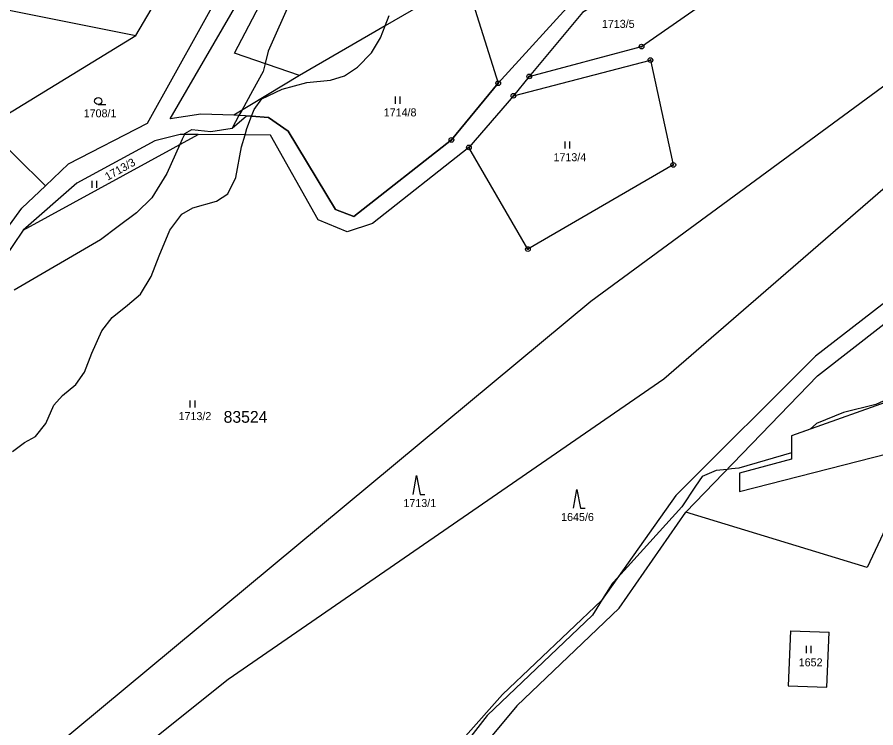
# Model space of a CAD drawing. Extents: x -439246 to -433691, y -1130252 to -1121148.
# Drawn here: x -437128.8 to -436946.5, y -1122248.6 to -1122097.5 of the extents above; entities that cross this region are included whole.
import ezdxf

# ---------------------------------------------------------------- set-up
doc = ezdxf.new("R2010")
doc.units = 0
for name, color, linetype in [('Vrstva 1', 7, 'Continuous'), ('Vrstva 18', 7, 'Continuous'), ('Vrstva 24', 7, 'Continuous'), ('Vrstva 25', 7, 'Continuous'), ('Vrstva 4', 7, 'Continuous'), ('Vrstva 52', 7, 'Continuous'), ('Vrstva 53', 7, 'Continuous')]:
    doc.layers.add(name, color=color, linetype=linetype)

msp = doc.modelspace()

# ---------------------------------------------------------------- linework, layer by layer
at = {"layer": 'Vrstva 1'}
for points in [[(-437103.63, -1122101.42), (-437074.03, -1122051.12)], [(-437082.69, -1122105.14), (-437066.71, -1122074.55)], [(-437007.02, -1122157.89), (-436904.26, -1122082.16)], [(-437101.16, -1122120), (-437084.42, -1122089.76)], [(-437033.67, -1122089.41), (-437050.68, -1122099.31)], [(-437033.67, -1122089.41), (-437026.69, -1122111.54)], [(-437146.57, -1122092.76), (-437103.63, -1122101.42)], [(-437096.37, -1122119.09), (-437081.71, -1122093.79)], [(-437009.9, -1122093.05), (-437026.69, -1122111.54)], [(-436996.23, -1122103.74), (-436980.5, -1122092.65)], [(-437008.8, -1122096.49), (-437020.1, -1122110.08)], [(-437050.68, -1122099.31), (-437068.86, -1122109.9)], [(-437135.52, -1122120.86), (-437103.63, -1122101.42)], [(-436908.55, -1122102.5), (-436991.49, -1122174.45)], [(-437068.86, -1122109.9), (-437082.69, -1122105.14)], [(-437020.1, -1122110.08), (-436996.23, -1122103.74)], [(-437023.45, -1122114.2), (-436994.37, -1122106.63)], [(-436994.37, -1122106.63), (-436989.5, -1122128.9)], [(-437068.86, -1122109.9), (-437082.82, -1122118.32)], [(-437020.1, -1122110.08), (-437023.45, -1122114.2)], [(-437026.69, -1122111.54), (-437036.61, -1122123.58)], [(-437023.45, -1122114.2), (-437032.92, -1122125.17)], [(-437089.86, -1122118.12), (-437096.37, -1122119.09)], [(-437082.82, -1122118.32), (-437089.86, -1122118.12)], [(-437079.08, -1122118.56), (-437082.82, -1122118.32)], [(-437075.44, -1122118.79), (-437079.08, -1122118.56)], [(-437071.26, -1122121.75), (-437075.44, -1122118.79)], [(-437135.52, -1122120.86), (-437122.86, -1122133.35)], [(-437117.95, -1122128.69), (-437101.16, -1122120)], [(-437127.58, -1122142.75), (-437090.43, -1122122.47)], [(-437094.25, -1122122.45), (-437099.61, -1122123.78)], [(-437090.43, -1122122.47), (-437094.25, -1122122.45)], [(-437080.44, -1122122.53), (-437090.43, -1122122.47)], [(-437075.05, -1122122.57), (-437080.44, -1122122.53)], [(-437064.92, -1122140.6), (-437075.05, -1122122.57)], [(-437061.24, -1122138.4), (-437071.26, -1122121.75)], [(-437099.61, -1122123.78), (-437116.17, -1122132.81)], [(-437036.61, -1122123.58), (-437057.37, -1122139.84)], [(-437032.92, -1122125.17), (-437053.38, -1122141.35)], [(-437020.39, -1122146.8), (-437032.92, -1122125.17)], [(-437122.86, -1122133.35), (-437117.95, -1122128.69)], [(-436989.5, -1122128.9), (-437020.39, -1122146.8)], [(-437127.86, -1122138.08), (-437122.86, -1122133.35)], [(-437116.17, -1122132.81), (-437127.58, -1122142.75)], [(-436913.27, -1122133.91), (-436959.29, -1122169.54)], [(-437134.63, -1122147.4), (-437127.86, -1122138.08)], [(-437057.37, -1122139.84), (-437061.24, -1122138.4)], [(-437058.77, -1122143.15), (-437064.92, -1122140.6)], [(-437053.38, -1122141.35), (-437058.77, -1122143.15)], [(-436958.91, -1122173.75), (-436916.65, -1122140.79)], [(-437127.58, -1122142.75), (-437136.39, -1122155.83)], [(-437126.88, -1122257.54), (-437007.02, -1122157.89)], [(-436959.29, -1122169.54), (-436988.99, -1122199.14)], [(-436991.49, -1122174.45), (-437084.03, -1122238.3)], [(-436986.83, -1122202.73), (-436958.91, -1122173.75)], [(-436940.11, -1122177.84), (-436964.42, -1122186.48)], [(-436975.48, -1122198.3), (-436928.09, -1122186.17)], [(-436964.42, -1122186.48), (-436964.4, -1122191.48)], [(-436964.4, -1122191.48), (-436975.43, -1122194.4)], [(-436975.43, -1122194.4), (-436975.48, -1122198.3)], [(-436988.99, -1122199.14), (-437004.78, -1122221.49)], [(-436942.16, -1122201.33), (-436948.31, -1122214.46)], [(-437001, -1122223.14), (-436986.83, -1122202.73)], [(-436948.31, -1122214.46), (-436986.83, -1122202.73)], [(-437004.78, -1122221.49), (-437025.76, -1122241.44)], [(-437001, -1122223.14), (-437022.7, -1122243.88)], [(-436964.63, -1122227.91), (-436965.08, -1122239.62)], [(-436964.63, -1122227.91), (-436956.43, -1122228.22)], [(-436956.88, -1122239.94), (-436956.43, -1122228.22)], [(-437084.03, -1122238.3), (-437125.38, -1122271.39)], [(-436965.08, -1122239.62), (-436956.88, -1122239.94)], [(-437025.76, -1122241.44), (-437040.94, -1122258.55)], [(-437022.7, -1122243.88), (-437037.49, -1122261.62)]]:
    msp.add_lwpolyline(points, dxfattribs=at)
at = {"layer": 'Vrstva 24'}
for centre, radius in [((-436996.23, -1122103.74), 0.5), ((-436996.23, -1122103.74), 0.1), ((-436994.37, -1122106.63), 0.5), ((-436994.37, -1122106.63), 0.1), ((-437020.1, -1122110.08), 0.5), ((-437020.1, -1122110.08), 0.1), ((-437026.69, -1122111.54), 0.5), ((-437026.69, -1122111.54), 0.1), ((-437023.45, -1122114.2), 0.5), ((-437023.45, -1122114.2), 0.1), ((-437036.61, -1122123.58), 0.5), ((-437036.61, -1122123.58), 0.1), ((-437032.92, -1122125.17), 0.5), ((-437032.92, -1122125.17), 0.1), ((-436989.5, -1122128.9), 0.5), ((-436989.5, -1122128.9), 0.1), ((-437020.39, -1122146.8), 0.5), ((-437020.39, -1122146.8), 0.1)]:
    msp.add_circle(centre, radius, dxfattribs=at)
at = {"layer": 'Vrstva 25'}
for p, q in [((-437048.48, -1122115.89), (-437048.48, -1122114.39)), ((-437047.48, -1122115.89), (-437047.48, -1122114.39)), ((-437111.64, -1122116.08), (-437110.04, -1122116.08)), ((-437012.45, -1122125.41), (-437012.45, -1122123.91)), ((-437011.45, -1122125.41), (-437011.45, -1122123.91)), ((-437112.93, -1122133.77), (-437112.93, -1122132.27)), ((-437111.93, -1122133.77), (-437111.93, -1122132.27)), ((-437092.08, -1122180.44), (-437092.08, -1122178.94)), ((-437091.08, -1122180.44), (-437091.08, -1122178.94)), ((-436961.2, -1122232.65), (-436961.2, -1122231.15)), ((-436960.2, -1122232.65), (-436960.2, -1122231.15))]:
    msp.add_line(p, q, dxfattribs=at)
for points in [[(-437044.75, -1122198.92), (-437044.05, -1122194.92), (-437043.25, -1122198.92), (-437042.25, -1122198.92)], [(-437010.71, -1122201.89), (-437010.01, -1122197.89), (-437009.21, -1122201.89), (-437008.21, -1122201.89)]]:
    msp.add_lwpolyline(points, dxfattribs=at)
msp.add_circle((-437111.64, -1122115.33), 0.75, dxfattribs=at)
at = {"layer": 'Vrstva 4'}
for points in [[(-437050.68, -1122099.31), (-437049.82, -1122097.14)], [(-437051.68, -1122101.86), (-437050.68, -1122099.31)], [(-437053.6, -1122105.1), (-437051.68, -1122101.86)], [(-437056.59, -1122108.11), (-437053.6, -1122105.1)], [(-437059.32, -1122109.99), (-437056.59, -1122108.11)], [(-437062.34, -1122110.9), (-437059.32, -1122109.99)], [(-437072.58, -1122112.77), (-437067.35, -1122111.38)], [(-437067.35, -1122111.38), (-437062.34, -1122110.9)], [(-437076.91, -1122114.89), (-437072.58, -1122112.77)], [(-437078.54, -1122117.09), (-437076.91, -1122114.89)], [(-437079.08, -1122118.56), (-437078.54, -1122117.09)], [(-437080.04, -1122121.15), (-437079.08, -1122118.56)], [(-437080.44, -1122122.53), (-437080.04, -1122121.15)], [(-437081.18, -1122125.09), (-437080.44, -1122122.53)], [(-437082.44, -1122131.59), (-437081.18, -1122125.09)], [(-437084.09, -1122135.05), (-437082.44, -1122131.59)], [(-437086.53, -1122136.63), (-437084.09, -1122135.05)], [(-437093.9, -1122139.35), (-437091.52, -1122138.01)], [(-437091.52, -1122138.01), (-437086.53, -1122136.63)], [(-437096.44, -1122142.79), (-437093.9, -1122139.35)], [(-437098.71, -1122148.22), (-437096.44, -1122142.79)], [(-437100.41, -1122152.64), (-437098.71, -1122148.22)], [(-437102.62, -1122156.39), (-437100.41, -1122152.64)], [(-437105.41, -1122158.72), (-437102.62, -1122156.39)], [(-437108.67, -1122161.34), (-437105.41, -1122158.72)], [(-437110.85, -1122164.16), (-437108.67, -1122161.34)], [(-437112.96, -1122168.89), (-437110.85, -1122164.16)], [(-437114.55, -1122172.92), (-437112.96, -1122168.89)], [(-437116.38, -1122175.55), (-437114.55, -1122172.92)], [(-437119.21, -1122177.94), (-437116.38, -1122175.55)], [(-437121.09, -1122179.94), (-437119.21, -1122177.94)], [(-437122.77, -1122183.85), (-437121.09, -1122179.94)], [(-437124.96, -1122186.61), (-437122.77, -1122183.85)], [(-437127.27, -1122187.92), (-437124.96, -1122186.61)], [(-437129.83, -1122189.8), (-437127.27, -1122187.92)]]:
    msp.add_lwpolyline(points, dxfattribs=at)
at = {"layer": 'Vrstva 52'}
for points in [[(-437001.85, -1121982.36), (-437004.28, -1121983.97), (-437009.12, -1121987.18), (-437018.46, -1121997.36), (-437021.23, -1121997.79), (-437020.07, -1121999.29), (-437019.51, -1122000), (-437015.61, -1122004.09), (-437016.89, -1122006.65), (-437027.55, -1122020.29), (-437046.96, -1122050.15), (-437052.84, -1122060.95), (-437059.9, -1122073.94), (-437070.63, -1122093.65), (-437075.53, -1122104.74), (-437076.19, -1122107.37), (-437076.6, -1122109.01), (-437078.87, -1122113.16), (-437081.15, -1122117.31), (-437081.74, -1122118.39), (-437083.22, -1122121.1)], [(-436904.26, -1122082.16), (-436851.07, -1122059.2), (-436869.87, -1122063.65), (-436918.17, -1122065.14), (-436931.2, -1122068.48), (-436952.89, -1122077.06), (-436967.68, -1122078.67), (-436986.84, -1122084.22), (-436990.69, -1122085.33), (-437008.8, -1122096.49), (-437020.1, -1122110.08), (-437023.45, -1122114.2), (-437032.92, -1122125.17), (-437053.38, -1122141.35), (-437058.77, -1122143.15), (-437064.92, -1122140.6), (-437075.05, -1122122.57), (-437080.44, -1122122.53), (-437090.43, -1122122.47), (-437093.34, -1122122.45)], [(-437083.22, -1122121.1), (-437080.11, -1122118.49), (-437079.08, -1122118.56), (-437075.44, -1122118.79), (-437071.26, -1122121.75), (-437061.24, -1122138.4), (-437057.37, -1122139.84), (-437036.61, -1122123.58), (-437026.69, -1122111.54), (-437009.9, -1122093.05), (-436993.13, -1122082.49), (-436989.22, -1122081.06), (-436971.43, -1122074.54), (-436953.78, -1122073.17), (-436931.84, -1122063.86)], [(-437233.37, -1122353.36), (-437234.68, -1122353.42), (-437226.7, -1122344.85), (-437215.72, -1122338.73), (-437191.16, -1122312.15), (-437126.88, -1122257.54), (-437007.02, -1122157.89), (-436904.26, -1122082.16)], [(-437093.34, -1122122.45), (-437093.24, -1122122.23), (-437091.74, -1122121.38), (-437087.69, -1122121.8), (-437083.22, -1122121.1)], [(-437093.34, -1122122.45), (-437093.78, -1122123.43), (-437094.29, -1122124.58), (-437097.07, -1122130.76), (-437100.27, -1122135.88), (-437103.47, -1122139.08), (-437107.39, -1122142.02), (-437111.15, -1122144.83), (-437129.49, -1122155.5)], [(-436937.79, -1122175.84), (-436946.52, -1122179.81), (-436953.34, -1122181.51), (-436959.1, -1122183.86), (-436960.44, -1122185.06), (-436964.42, -1122186.48), (-436964.41, -1122190.1), (-436975.61, -1122193.34), (-436977.17, -1122193.52), (-436978.05, -1122193.62), (-436980.42, -1122193.88), (-436983.41, -1122195.16), (-436984.76, -1122197.18), (-436987.67, -1122201.56), (-437001.31, -1122216.58), (-437002.39, -1122217.77), (-437004.24, -1122220.72), (-437006.66, -1122224.59), (-437029.05, -1122245.92), (-437036.94, -1122256.15)]]:
    msp.add_lwpolyline(points, dxfattribs=at)

# ---------------------------------------------------------------- texts
at = {"layer": 'Vrstva 18'}
for s, p in [('1713/5', (-437004.67, -1122099.77)), ('1708/1', (-437114.72, -1122118.78)), ('1714/8', (-437051, -1122118.59)), ('1713/4', (-437014.95, -1122128.11)), ('1713/2', (-437094.57, -1122183.14)), ('1713/1', (-437046.82, -1122201.62)), ('1645/6', (-437013.33, -1122204.59)), ('1652', (-436962.87, -1122235.48))]:
    msp.add_text(s, height=1.7, dxfattribs=at).set_placement(p)
msp.add_text('1713/3', height=1.7, rotation=29.418, dxfattribs=at).set_placement((-437109.61, -1122132.27))
at = {"layer": 'Vrstva 53'}
msp.add_text('83524', height=2.5, dxfattribs=at).set_placement((-437085, -1122183.71))

doc.saveas('drawing.dxf')
